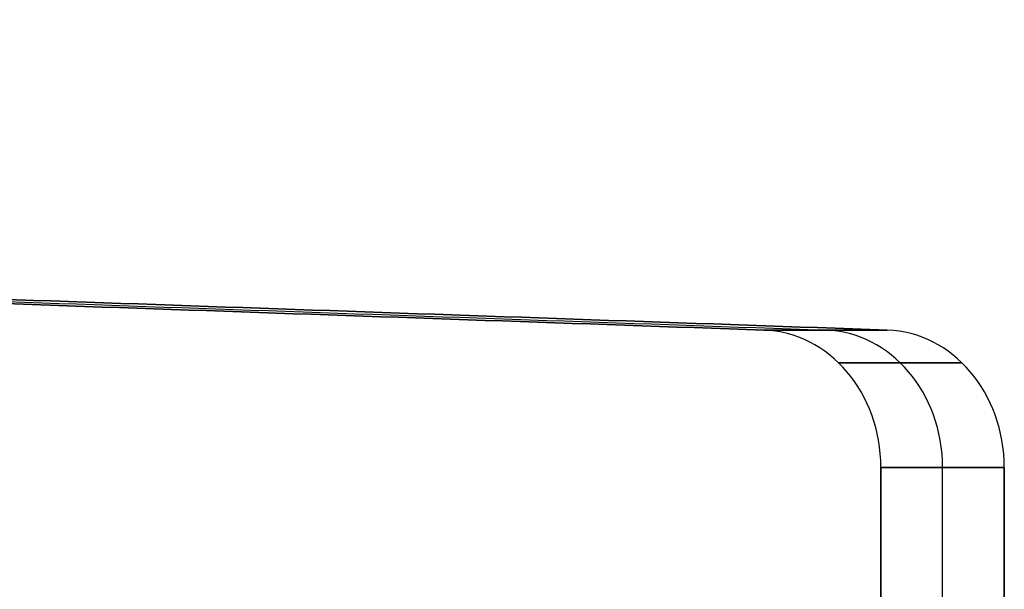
# Model space of a CAD drawing. Header units: millimetres. Extents: x -1100 to 1100, y -7 to 710.
# Tile 347 of 507: x 558 to 615, y 26 to 59. Entities that reach past the tile are written whole.
import ezdxf

# ---------------------------------------------------------------- set-up
doc = ezdxf.new("R2010")
doc.units = ezdxf.units.MM
doc.header["$MEASUREMENT"] = 0
doc.layers.add('IGES LEVEL 3', color=7, linetype='Continuous')

msp = doc.modelspace()

# ---------------------------------------------------------------- linework, layer by layer
at = {"layer": 'IGES LEVEL 3', "extrusion": (0.478852, 0, 0.877896)}
for centre in [(33.241, -691.698, -12.558), (33.241, -691.698, 2.442)]:
    msp.add_arc(centre, 8, 270, 358.25, dxfattribs=at)
at = {"layer": 'IGES LEVEL 3', "color": 253, "extrusion": (0.478852, 1.41831e-14, 0.877896)}
msp.add_arc((33.241, -691.698, -12.558), 8, 270, 358.25, dxfattribs=at)
at = {"layer": 'IGES LEVEL 3', "color": 253, "extrusion": (0.478852, 0, 0.877896)}
for centre in [(33.241, -691.698, -12.558), (33.241, -691.698, -5.058)]:
    msp.add_arc(centre, 8, 270, 358.25, dxfattribs=at)
at = {"layer": 'IGES LEVEL 3', "extrusion": (-0.478852, 0, 0.877896)}
for centre in [(-33.241, 691.698, 12.558), (-33.241, 691.698, -2.442)]:
    msp.add_arc(centre, 8, 90, 178.25, dxfattribs=at)
at = {"layer": 'IGES LEVEL 3', "color": 253, "extrusion": (-0.478852, -1.09999e-14, 0.877896)}
msp.add_arc((-33.241, 691.698, 12.558), 8, 90, 178.25, dxfattribs=at)
msp.add_arc((-33.241, 691.698, 12.558), 8, 90, 178.25, dxfattribs=at)
at = {"layer": 'IGES LEVEL 3', "color": 253, "extrusion": (-0.478852, 0, 0.877896)}
for centre in [(-33.241, 691.698, 5.058), (-33.241, 691.698, -2.442)]:
    msp.add_arc(centre, 8, 90, 178.25, dxfattribs=at)
at = {"layer": 'IGES LEVEL 3', "color": 253, "extrusion": (0.478852, 1.09999e-14, 0.877896)}
msp.add_arc((33.241, -691.698, 2.442), 8, 270, 358.25, dxfattribs=at)
msp.add_arc((33.241, -691.698, 2.442), 8, 270, 358.25, dxfattribs=at)
at = {"layer": 'IGES LEVEL 3', "color": 253, "extrusion": (-0.478852, -1.266e-14, 0.877896)}
msp.add_arc((-33.241, 691.698, -2.442), 8, 90, 178.25, dxfattribs=at)
at = {"layer": 'IGES LEVEL 3'}
for points in [[(601.439, 41.237, -342.363), (341.941, 50.268, -200.818), (82.443, 59.299, -59.274)], [(82.443, 59.299, 59.274), (341.941, 50.268, 200.818), (601.439, 41.237, 342.363)], [(89.626, 59.299, -46.105), (349.124, 50.268, -187.65), (608.622, 41.237, -329.194)], [(608.622, 41.237, 329.194), (349.124, 50.268, 187.65), (89.626, 59.299, 46.105)], [(608.622, 41.237, -329.194), (605.031, 41.237, -335.778), (601.439, 41.237, -342.363)], [(601.439, 41.237, 342.363), (605.031, 41.237, 335.778), (608.622, 41.237, 329.194)], [(608.248, 0, -346.076), (608.248, 16.62, -346.076), (608.248, 33.241, -346.076)], [(615.431, 33.241, -332.908), (611.839, 33.241, -339.492), (608.248, 33.241, -346.076)], [(608.248, 33.241, 346.076), (608.248, 16.62, 346.076), (608.248, 0, 346.076)], [(608.248, 33.241, 346.076), (611.839, 33.241, 339.492), (615.431, 33.241, 332.908)], [(615.431, 33.241, -332.908), (615.431, 16.62, -332.908), (615.431, 0, -332.908)], [(615.431, 0, 332.908), (615.431, 16.62, 332.908), (615.431, 33.241, 332.908)]]:
    msp.add_open_spline(points, degree=2, dxfattribs=at)
at = {"layer": 'IGES LEVEL 3', "color": 253}
for points in [[(82.443, 59.299, -59.274), (341.941, 50.268, -200.818), (601.439, 41.237, -342.363)], [(601.439, 41.237, -342.363), (341.941, 50.268, -200.818), (82.443, 59.299, -59.274)], [(82.443, 59.299, 59.274), (341.941, 50.268, 200.818), (601.439, 41.237, 342.363)], [(82.443, 59.299, 59.274), (341.941, 50.268, 200.818), (601.439, 41.237, 342.363)], [(86.035, 59.299, -52.69), (345.533, 50.268, -194.234), (605.031, 41.237, -335.778)], [(86.035, 59.299, 52.69), (345.533, 50.268, 194.234), (605.031, 41.237, 335.778)], [(89.626, 59.299, -46.105), (349.124, 50.268, -187.65), (608.622, 41.237, -329.194)], [(89.626, 59.299, -46.105), (349.124, 50.268, -187.65), (608.622, 41.237, -329.194)], [(89.626, 59.299, 46.105), (349.124, 50.268, 187.65), (608.622, 41.237, 329.194)], [(608.622, 41.237, 329.194), (349.124, 50.268, 187.65), (89.626, 59.299, 46.105)], [(601.439, 41.237, -342.363), (605.031, 41.237, -335.778), (608.622, 41.237, -329.194)], [(608.622, 41.237, -329.194), (605.031, 41.237, -335.778), (601.439, 41.237, -342.363)], [(608.622, 41.237, 329.194), (605.031, 41.237, 335.778), (601.439, 41.237, 342.363)], [(601.439, 41.237, 342.363), (605.031, 41.237, 335.778), (608.622, 41.237, 329.194)], [(605.773, 39.337, -344.726), (609.364, 39.337, -338.142), (612.956, 39.337, -331.558)], [(612.956, 39.337, 331.558), (609.364, 39.337, 338.142), (605.773, 39.337, 344.726)], [(608.248, 33.241, -346.076), (608.248, 16.62, -346.076), (608.248, 0, -346.076)], [(608.248, 0, -346.076), (608.248, 16.62, -346.076), (608.248, 33.241, -346.076)], [(608.248, 33.241, -346.076), (611.839, 33.241, -339.492), (615.431, 33.241, -332.908)], [(615.431, 33.241, -332.908), (611.839, 33.241, -339.492), (608.248, 33.241, -346.076)], [(608.248, 33.241, 346.076), (608.248, 16.62, 346.076), (608.248, 0, 346.076)], [(615.431, 33.241, 332.908), (611.839, 33.241, 339.492), (608.248, 33.241, 346.076)], [(608.248, 33.241, 346.076), (608.248, 16.62, 346.076), (608.248, 0, 346.076)], [(608.248, 33.241, 346.076), (611.839, 33.241, 339.492), (615.431, 33.241, 332.908)], [(611.839, 0, -339.492), (611.839, 16.62, -339.492), (611.839, 33.241, -339.492)], [(611.839, 0, 339.492), (611.839, 16.62, 339.492), (611.839, 33.241, 339.492)], [(615.431, 33.241, -332.908), (615.431, 16.62, -332.908), (615.431, 0, -332.908)], [(615.431, 33.241, -332.908), (615.431, 16.62, -332.908), (615.431, 0, -332.908)], [(615.431, 33.241, 332.908), (615.431, 16.62, 332.908), (615.431, 0, 332.908)], [(615.431, 0, 332.908), (615.431, 16.62, 332.908), (615.431, 33.241, 332.908)]]:
    msp.add_open_spline(points, degree=2, dxfattribs=at)

doc.saveas('drawing.dxf')
